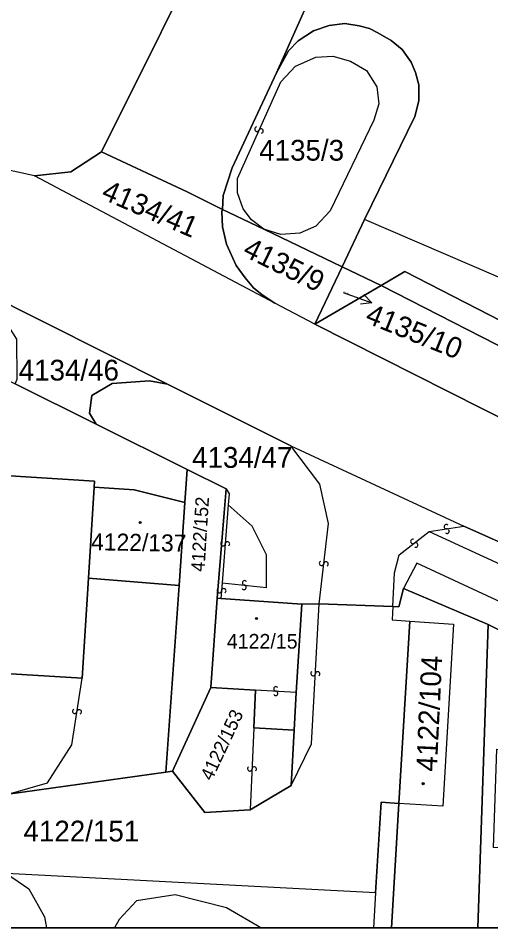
# Model space of a CAD drawing. Extents: x -598233 to -596890, y -1157848 to -1156431.
# Drawn here: x -597089.9 to -597051.2, y -1157848.5 to -1157774 of the extents above; entities that cross this region are included whole.
import ezdxf

# ---------------------------------------------------------------- set-up
doc = ezdxf.new("R2010")
doc.units = 0
for name, color, linetype in [('Level 1', 7, 'Continuous'), ('Level 13', 7, 'Continuous'), ('Level 3', 7, 'Continuous'), ('Level 4', 7, 'Continuous'), ('Level 5', 7, 'Continuous'), ('Level 57', 7, 'Continuous'), ('Level 60', 7, 'Continuous'), ('Vrstva 60', 7, 'Continuous'), ('zajmove_uzemi', 7, 'Continuous')]:
    doc.layers.add(name, color=color, linetype=linetype)

msp = doc.modelspace()

# ---------------------------------------------------------------- linework, layer by layer
at = {"layer": 'Level 1'}
for p, q in [((-597051.44, -1157823.66), (-597052.293, -1157848.461)), ((-597059.369, -1157848.461), (-597058.76, -1157838.28))]:
    msp.add_line(p, q, dxfattribs=at)
for points in [[(-597088.6, -1157786.93), (-597091.35, -1157786.34), (-597117.85, -1157772.55), (-597172.78, -1157744.55), (-597189.92, -1157735.64)], [(-597083.11, -1157784.98), (-597073.32, -1157765.32), (-597065.4, -1157754.19), (-597064.4, -1157752.31), (-597065.13, -1157751.7), (-597067.1, -1157750.62)], [(-597068.78, -1157778.52), (-597059.1, -1157756.83), (-597058.92, -1157756.94)], [(-597061.58, -1157790.52), (-597057.46, -1157782.09), (-597057.11, -1157780.81), (-597057.11, -1157779.5), (-597057.39, -1157778.48), (-597057.76, -1157777.65), (-597058.48, -1157776.62), (-597059.38, -1157775.86), (-597060.49, -1157775.23), (-597061.16, -1157774.9), (-597062.02, -1157774.66), (-597063.19, -1157774.48), (-597064.47, -1157774.63), (-597065.76, -1157775.07), (-597067, -1157775.89), (-597067.79, -1157776.72), (-597068.78, -1157778.52)], [(-597068.78, -1157778.52), (-597072.41, -1157786.28), (-597073.15, -1157788.54), (-597073.2, -1157789.69)], [(-597088.6, -1157786.93), (-597085.64, -1157786.61), (-597083.11, -1157784.98)], [(-597083.11, -1157784.98), (-597076.09, -1157788.26), (-597073.2, -1157789.69)], [(-597068.92, -1157797.35), (-597088.6, -1157786.93)], [(-597068.92, -1157797.35), (-597069.96, -1157796.69), (-597070.68, -1157796.11), (-597071.36, -1157795.28), (-597072.09, -1157794.29), (-597072.87, -1157792.54), (-597073.22, -1157791.12), (-597073.25, -1157789.85), (-597073.2, -1157789.69)], [(-597073.2, -1157789.69), (-597069.81, -1157791.3)], [(-597061.58, -1157790.52), (-597063.41, -1157794.38)], [(-597063.41, -1157794.38), (-597069.81, -1157791.3)], [(-597065.64, -1157799.09), (-597063.41, -1157794.38)], [(-597063.41, -1157794.38), (-597060.2, -1157795.91)], [(-597060.2, -1157795.91), (-597058.28, -1157794.78), (-597024.63, -1157812.03)], [(-597065.64, -1157799.09), (-597060.2, -1157795.91)], [(-597060.2, -1157795.91), (-597024.92, -1157813.93)], [(-597077.7, -1157803.98), (-597092.94, -1157796.34)], [(-597065.64, -1157799.09), (-597068.92, -1157797.35)], [(-597065.64, -1157799.09), (-597016.15, -1157824.02)], [(-597083.73, -1157812.41), (-597083.7, -1157811.93), (-597093.65, -1157811.29), (-597093.65, -1157811.55), (-597117.18, -1157810.02), (-597116.86, -1157804.05), (-597122.65, -1157803.68), (-597123.01, -1157809.67), (-597139.81, -1157808.62), (-597140.85, -1157824.3), (-597094.61, -1157827.21), (-597094.61, -1157827.44), (-597084.7, -1157828.05)], [(-597090.18, -1157803.96), (-597083.57, -1157807.25)], [(-597077.7, -1157803.98), (-597079.18, -1157803.7), (-597082.24, -1157803.92), (-597083.91, -1157804.92), (-597084.09, -1157806.37), (-597083.57, -1157807.25)], [(-597067.61, -1157809.04), (-597077.7, -1157803.98)], [(-597083.57, -1157807.25), (-597076.1, -1157810.96)], [(-597067.61, -1157809.04), (-597053.43, -1157815.6)], [(-597076.1, -1157810.96), (-597076.29, -1157813.68)], [(-597076.1, -1157810.96), (-597072.92, -1157812.54)], [(-597084.19, -1157819.86), (-597083.73, -1157812.41)], [(-597076.29, -1157813.68), (-597080.44, -1157812.62), (-597083.73, -1157812.41)], [(-597072.92, -1157812.54), (-597073.08, -1157814.5), (-597073.64, -1157821.5)], [(-597076.29, -1157813.68), (-597076.77, -1157820.46)], [(-597012.71, -1157833.75), (-597053.43, -1157815.6)], [(-597084.7, -1157828.05), (-597084.19, -1157819.86)], [(-597084.19, -1157819.86), (-597076.77, -1157820.46)], [(-597076.77, -1157820.46), (-597077.85, -1157835.73)], [(-597059.25, -1157822.18), (-597058.75, -1157822.2), (-597058.39, -1157820.71)], [(-597058.39, -1157820.71), (-597051.44, -1157823.66)], [(-597074.16, -1157828.8), (-597073.64, -1157821.5)], [(-597073.64, -1157821.5), (-597073.34, -1157821.52)], [(-597073.34, -1157821.52), (-597066.7, -1157821.98)], [(-597066.7, -1157821.98), (-597065.29, -1157821.95)], [(-597065.29, -1157821.95), (-597059.25, -1157822.18)], [(-597067.18, -1157829.2), (-597066.7, -1157821.98)], [(-597059.25, -1157822.18), (-597059.31, -1157823.27), (-597057.86, -1157823.37)], [(-597057.86, -1157823.37), (-597054.27, -1157823.62), (-597055.17, -1157838.51), (-597058.76, -1157838.28)], [(-597058.76, -1157838.28), (-597057.86, -1157823.37)], [(-597051.44, -1157823.66), (-597041.73, -1157828.54), (-597038.23, -1157830.3)], [(-597077.3, -1157835.66), (-597074.16, -1157828.8)], [(-597074.16, -1157828.8), (-597070.51, -1157829.01)], [(-597070.51, -1157829.01), (-597070.65, -1157832.11)], [(-597067.34, -1157832.29), (-597067.18, -1157829.2)], [(-597070.65, -1157832.11), (-597067.34, -1157832.29)], [(-597067.34, -1157832.29), (-597067.57, -1157836.83)], [(-597090.77, -1157837.53), (-597077.85, -1157835.73)], [(-597077.85, -1157835.73), (-597077.3, -1157835.66)], [(-597077.3, -1157835.66), (-597074.66, -1157839.04), (-597070.93, -1157838.81)], [(-597070.93, -1157838.81), (-597067.57, -1157836.83)], [(-597060.66, -1157845.61), (-597060.21, -1157838.19), (-597058.76, -1157838.28)], [(-597060.66, -1157845.61), (-597090.89, -1157844.02)]]:
    msp.add_lwpolyline(points, dxfattribs=at)
at = {"layer": 'Level 13'}
for centre, start, end in [((-597070.388, -1157783.123), 103.20224, 335.30024), ((-597070.052, -1157783.276), 282.98778, 155.57778), ((-597054.877, -1157815.648), 46.37644, 278.47443), ((-597054.822, -1157816.012), 226.16198, 98.75198), ((-597057.611, -1157816.853), 74.90754, 307.00554), ((-597073.163, -1157817.025), 122.67017, 355.26017), ((-597072.796, -1157817.056), 302.88462, 174.98262), ((-597057.389, -1157817.146), 254.69309, 127.28309), ((-597065.093, -1157818.647), 120.76427, 352.86227), ((-597064.727, -1157818.692), 300.54981, 173.13981), ((-597071.44, -1157820.603), 211.02606, 83.61606), ((-597071.399, -1157820.237), 31.24051, 263.33851), ((-597073.463, -1157820.864), 122.28438, 354.87438), ((-597073.096, -1157820.897), 302.49884, 174.59683), ((-597065.784, -1157827.668), 124.27868, 356.37667), ((-597065.416, -1157827.691), 304.06422, 176.65422), ((-597068.829, -1157828.916), 33.89269, 266.48269), ((-597068.852, -1157829.284), 214.10714, 86.20514), ((-597085.312, -1157830.739), 118.37302, 350.47101), ((-597084.948, -1157830.8), 298.15856, 170.74856), ((-597070.974, -1157835.452), 124.76522, 357.35522), ((-597070.606, -1157835.469), 304.97968, 177.07767)]:
    msp.add_arc(centre, 0.184, start, end, dxfattribs=at)
at = {"layer": 'Level 3'}
msp.add_line((-597060.66, -1157845.61), (-597060.834, -1157848.461), dxfattribs=at)
for points in [[(-597069.81, -1157791.3), (-597070.84, -1157790.55), (-597071.51, -1157789.63), (-597071.97, -1157788.33), (-597071.99, -1157787.15), (-597068.44, -1157779.24), (-597067.24, -1157777.98), (-597065.56, -1157777.23), (-597064.17, -1157777.15), (-597062.71, -1157777.55), (-597061.4, -1157778.33), (-597060.57, -1157779.67), (-597060.41, -1157781.06), (-597060.8, -1157782.38), (-597064.38, -1157789.8), (-597065.57, -1157791.05), (-597066.88, -1157791.64), (-597068.44, -1157791.74), (-597069.81, -1157791.3)], [(-597019.64, -1157808.54), (-597061.58, -1157790.52)], [(-597065.29, -1157821.95), (-597064.53, -1157815.39), (-597065.24, -1157812.16), (-597067.61, -1157809.04)], [(-597072.92, -1157812.54), (-597072.65, -1157812.96), (-597072.73, -1157813.86)], [(-597072.73, -1157813.86), (-597073.23, -1157820.23)], [(-597073.23, -1157820.23), (-597069.6, -1157820.62), (-597069.6, -1157817.94), (-597070.77, -1157815.6), (-597072.73, -1157813.86)], [(-597056.27, -1157816.05), (-597053.43, -1157815.6)], [(-597059.25, -1157822.18), (-597059.11, -1157819.43), (-597058.73, -1157817.94), (-597056.27, -1157816.05)], [(-597056.27, -1157816.05), (-597011.76, -1157836.5)], [(-597010.43, -1157840.37), (-597057.29, -1157818.62), (-597058.39, -1157820.71)], [(-597073.23, -1157820.23), (-597073.34, -1157821.52)], [(-597067.57, -1157836.83), (-597065.91, -1157833.42), (-597065.29, -1157821.95)], [(-597090.77, -1157837.53), (-597087.55, -1157836.59), (-597085.56, -1157833.48), (-597084.7, -1157828.05)], [(-597067.18, -1157829.2), (-597070.51, -1157829.01)], [(-597070.65, -1157832.11), (-597070.93, -1157838.81)], [(-597090.89, -1157844.02), (-597089.06, -1157845.27), (-597087.78, -1157847.55), (-597087.619, -1157848.461)], [(-597070.064, -1157848.461), (-597072.89, -1157846.84), (-597077.08, -1157845.75), (-597080.26, -1157846.26), (-597081.66, -1157847.77), (-597082.046, -1157848.461)]]:
    msp.add_lwpolyline(points, dxfattribs=at)
at = {"layer": 'Level 5'}
for centre, radius in [((-597079.95, -1157815.3), 0.09), ((-597079.95, -1157815.3), 0.0521), ((-597070.42, -1157823.16), 0.09), ((-597070.42, -1157823.16), 0.0521), ((-597056.77, -1157836.67), 0.09), ((-597056.77, -1157836.67), 0.0521)]:
    msp.add_circle(centre, radius, dxfattribs=at)
at = {"layer": 'Level 57'}
msp.add_line((-597063.32, -1157796.48), (-597060.98, -1157797.33), dxfattribs=at)
msp.add_lwpolyline([(-597061.618, -1157796.657), (-597060.98, -1157797.33), (-597061.902, -1157797.437)], dxfattribs=at)
at = {"layer": 'Level 60'}
for points in [[(-597142.21, -1157703.35), (-597105.48, -1157726.35), (-597068.47, -1157749.87), (-597067.1, -1157750.62), (-597065.13, -1157751.7), (-597064.4, -1157752.31), (-597065.4, -1157754.19), (-597073.32, -1157765.32), (-597083.11, -1157784.98), (-597085.64, -1157786.61), (-597088.6, -1157786.93), (-597091.35, -1157786.34), (-597117.85, -1157772.55), (-597172.78, -1157744.55)], [(-597059.1, -1157756.83), (-597068.78, -1157778.52), (-597072.41, -1157786.28), (-597073.15, -1157788.54), (-597073.2, -1157789.69), (-597076.09, -1157788.26), (-597083.11, -1157784.98), (-597073.32, -1157765.32)], [(-597024.63, -1157812.03), (-597058.28, -1157794.78), (-597060.2, -1157795.91), (-597063.41, -1157794.38), (-597061.58, -1157790.52), (-597057.46, -1157782.09), (-597057.11, -1157780.81), (-597057.11, -1157779.5), (-597057.39, -1157778.48), (-597057.76, -1157777.65), (-597058.48, -1157776.62), (-597059.38, -1157775.86), (-597060.49, -1157775.23), (-597061.16, -1157774.9), (-597062.02, -1157774.66), (-597063.19, -1157774.48), (-597064.47, -1157774.63), (-597065.76, -1157775.07), (-597067, -1157775.89), (-597067.79, -1157776.72), (-597068.78, -1157778.52), (-597059.1, -1157756.83)], [(-597141.19, -1157778.61), (-597090.18, -1157803.96), (-597083.57, -1157807.25), (-597076.1, -1157810.96), (-597076.29, -1157813.68), (-597080.44, -1157812.62), (-597083.73, -1157812.41), (-597083.7, -1157811.93), (-597093.65, -1157811.29), (-597093.65, -1157811.55), (-597117.18, -1157810.02), (-597116.86, -1157804.05), (-597122.65, -1157803.68), (-597123.01, -1157809.67), (-597139.81, -1157808.62)], [(-597041.73, -1157828.54), (-597051.44, -1157823.66), (-597058.39, -1157820.71), (-597058.75, -1157822.2), (-597059.25, -1157822.18), (-597065.29, -1157821.95), (-597066.7, -1157821.98), (-597073.34, -1157821.52), (-597073.64, -1157821.5), (-597073.08, -1157814.5), (-597072.92, -1157812.54), (-597076.1, -1157810.96), (-597083.57, -1157807.25), (-597084.09, -1157806.37), (-597083.91, -1157804.92), (-597082.24, -1157803.92), (-597079.18, -1157803.7), (-597077.7, -1157803.98), (-597067.61, -1157809.04), (-597053.43, -1157815.6), (-597012.71, -1157833.75)], [(-597140.85, -1157824.3), (-597094.61, -1157827.21), (-597094.61, -1157827.44), (-597084.7, -1157828.05), (-597084.19, -1157819.86), (-597076.77, -1157820.46), (-597077.85, -1157835.73), (-597090.77, -1157837.53), (-597097.42, -1157837.59), (-597109.15, -1157835.46), (-597143.85, -1157833.67)], [(-597090.77, -1157837.53), (-597077.85, -1157835.73), (-597077.3, -1157835.66), (-597074.66, -1157839.04), (-597070.93, -1157838.81), (-597067.57, -1157836.83), (-597067.34, -1157832.29), (-597067.18, -1157829.2), (-597066.7, -1157821.98), (-597065.29, -1157821.95), (-597059.25, -1157822.18), (-597059.31, -1157823.27), (-597057.86, -1157823.37), (-597058.76, -1157838.28), (-597060.21, -1157838.19), (-597060.66, -1157845.61), (-597090.89, -1157844.02)]]:
    msp.add_lwpolyline(points, dxfattribs=at)
for points in [[(-597057.46, -1157782.09), (-597061.58, -1157790.52), (-597063.41, -1157794.38), (-597069.81, -1157791.3), (-597073.2, -1157789.69), (-597073.15, -1157788.54), (-597072.41, -1157786.28), (-597068.78, -1157778.52), (-597067.79, -1157776.72), (-597067, -1157775.89), (-597065.76, -1157775.07), (-597064.47, -1157774.63), (-597063.19, -1157774.48), (-597062.02, -1157774.66), (-597061.16, -1157774.9), (-597060.49, -1157775.23), (-597059.38, -1157775.86), (-597058.48, -1157776.62), (-597057.76, -1157777.65), (-597057.39, -1157778.48), (-597057.11, -1157779.5), (-597057.11, -1157780.81)], [(-597068.92, -1157797.35), (-597088.6, -1157786.93), (-597085.64, -1157786.61), (-597083.11, -1157784.98), (-597076.09, -1157788.26), (-597073.2, -1157789.69), (-597073.25, -1157789.85), (-597073.22, -1157791.12), (-597072.87, -1157792.54), (-597072.09, -1157794.29), (-597071.36, -1157795.28), (-597070.68, -1157796.11), (-597069.96, -1157796.69)], [(-597065.64, -1157799.09), (-597068.92, -1157797.35), (-597069.96, -1157796.69), (-597070.68, -1157796.11), (-597071.36, -1157795.28), (-597072.09, -1157794.29), (-597072.87, -1157792.54), (-597073.22, -1157791.12), (-597073.25, -1157789.85), (-597073.2, -1157789.69), (-597069.81, -1157791.3), (-597063.41, -1157794.38)], [(-597060.2, -1157795.91), (-597065.64, -1157799.09), (-597063.41, -1157794.38)], [(-597023.25, -1157812.74), (-597024.92, -1157813.93), (-597060.2, -1157795.91), (-597058.28, -1157794.78), (-597024.63, -1157812.03)], [(-597022, -1157816.84), (-597021.67, -1157816.49), (-597020.67, -1157816.05), (-597018.51, -1157817.25), (-597016.15, -1157824.02), (-597065.64, -1157799.09), (-597060.2, -1157795.91), (-597024.92, -1157813.93), (-597025.61, -1157814.43), (-597026.04, -1157814.71)], [(-597090.18, -1157803.96), (-597090.04, -1157803.59), (-597090.06, -1157800.31), (-597091.9, -1157797.42), (-597092.94, -1157796.34), (-597077.7, -1157803.98), (-597079.18, -1157803.7), (-597082.24, -1157803.92), (-597083.91, -1157804.92), (-597084.09, -1157806.37), (-597083.57, -1157807.25)], [(-597116.86, -1157804.05), (-597117.18, -1157810.02), (-597093.65, -1157811.55), (-597093.65, -1157811.29), (-597083.7, -1157811.93), (-597083.73, -1157812.41), (-597084.19, -1157819.86), (-597084.7, -1157828.05), (-597094.61, -1157827.44), (-597094.61, -1157827.21), (-597140.85, -1157824.3), (-597139.81, -1157808.62), (-597123.01, -1157809.67), (-597122.65, -1157803.68)], [(-597074.16, -1157828.8), (-597077.3, -1157835.66), (-597077.85, -1157835.73), (-597076.77, -1157820.46), (-597076.29, -1157813.68), (-597076.1, -1157810.96), (-597072.92, -1157812.54), (-597073.08, -1157814.5), (-597073.64, -1157821.5)], [(-597080.44, -1157812.62), (-597076.29, -1157813.68), (-597076.77, -1157820.46), (-597084.19, -1157819.86), (-597083.73, -1157812.41)], [(-597070.51, -1157829.01), (-597074.16, -1157828.8), (-597073.64, -1157821.5), (-597073.34, -1157821.52), (-597066.7, -1157821.98), (-597067.18, -1157829.2), (-597067.34, -1157832.29), (-597070.65, -1157832.11)], [(-597057.86, -1157823.37), (-597054.27, -1157823.62), (-597055.17, -1157838.51), (-597058.76, -1157838.28)], [(-597077.3, -1157835.66), (-597074.16, -1157828.8), (-597070.51, -1157829.01), (-597070.65, -1157832.11), (-597067.34, -1157832.29), (-597067.57, -1157836.83), (-597070.93, -1157838.81), (-597074.66, -1157839.04)]]:
    msp.add_lwpolyline(points, close=True, dxfattribs=at)
at = {"layer": 'Vrstva 60'}
for points in [[(-597142.37, -1157771.55), (-597092.94, -1157796.34), (-597077.7, -1157803.98), (-597067.61, -1157809.04), (-597053.43, -1157815.6), (-597012.71, -1157833.75), (-597016.15, -1157824.02), (-597065.64, -1157799.09), (-597068.92, -1157797.35), (-597088.6, -1157786.93), (-597091.35, -1157786.34), (-597117.85, -1157772.55), (-597172.78, -1157744.55)], [(-598136.407, -1157848.461), (-597003.664, -1157848.461), (-597008.91, -1157845.03), (-597010.43, -1157840.37), (-597011.76, -1157836.5), (-597012.71, -1157833.75), (-597016.15, -1157824.02), (-597018.51, -1157817.25), (-597019.04, -1157815.74), (-597017.92, -1157814.85), (-597014.28, -1157812.24), (-597013.13, -1157811.33), (-597006.77, -1157806.57), (-596996.93, -1157803.34)], [(-597157.23, -1157845.72), (-597126.28, -1157847.58), (-597126.31, -1157848.09), (-597126.336, -1157848.461), (-597059.369, -1157848.461), (-597058.76, -1157838.28), (-597060.21, -1157838.19), (-597060.66, -1157845.61), (-597090.89, -1157844.02), (-597098.4, -1157843.63), (-597100.01, -1157843.52), (-597125.83, -1157842.18), (-597127.39, -1157842.03), (-597144.32, -1157840.94)]]:
    msp.add_lwpolyline(points, dxfattribs=at)
for points in [[(-597059.369, -1157848.461), (-597052.293, -1157848.461), (-597051.44, -1157823.66), (-597058.39, -1157820.71), (-597058.75, -1157822.2), (-597059.25, -1157822.18), (-597059.31, -1157823.27), (-597057.86, -1157823.37), (-597054.27, -1157823.62), (-597055.17, -1157838.51), (-597058.76, -1157838.28)], [(-597052.293, -1157848.461), (-597031.733, -1157848.461), (-597042.86, -1157848.05), (-597042.87, -1157848.22), (-597044.09, -1157848.18), (-597044.08, -1157848.01), (-597049.77, -1157847.8), (-597049.58, -1157841.94), (-597051.01, -1157841.89), (-597050.74, -1157833.86), (-597049.31, -1157833.89), (-597049.13, -1157826.58), (-597046.02, -1157826.69), (-597042.29, -1157828.49), (-597042.32, -1157830.17), (-597038.23, -1157830.3), (-597041.73, -1157828.54), (-597051.44, -1157823.66)]]:
    msp.add_lwpolyline(points, close=True, dxfattribs=at)
at = {"layer": 'zajmove_uzemi'}
msp.add_lwpolyline([(-598232.89, -1156430.856), (-596890.462, -1156430.856), (-596890.462, -1157848.461), (-598232.89, -1157848.461)], close=True, dxfattribs=at)

# ---------------------------------------------------------------- texts
at = {"layer": 'Level 4'}
for s, height, p in [('4135/3', 1.7, (-597070.2, -1157785.7)), ('4134/46', 1.7, (-597089.905, -1157803.69)), ('4134/47', 1.7, (-597075.7, -1157810.83)), ('4122/15', 1.2, (-597072.857, -1157825.62)), ('4122/151', 1.7, (-597089.51, -1157841.4))]:
    msp.add_text(s, height=height, dxfattribs=at).set_placement(p)
for s, height, rotation, p in [('4134/41', 1.7, 336.6, (-597083.23, -1157788.78)), ('4135/9', 1.7, 333.9, (-597071.65, -1157793.44)), ('4135/10', 0.1, 338.00004, (-597063.32, -1157796.48)), ('4122/152', 1.1, 86.4, (-597074.69, -1157819.36)), ('4122/137', 1.4, 359.01855, (-597083.98, -1157817.57)), ('4122/104', 1.7, 87.3, (-597055.65, -1157835.71)), ('4122/153', 1.1, 64.8, (-597074.08, -1157836.5))]:
    msp.add_text(s, height=height, rotation=rotation, dxfattribs=at).set_placement(p)
at = {"layer": 'Level 57'}
msp.add_text('4135/10', height=1.7, rotation=338.00004, dxfattribs=at).set_placement((-597061.617, -1157798.906))

doc.saveas('drawing.dxf')
